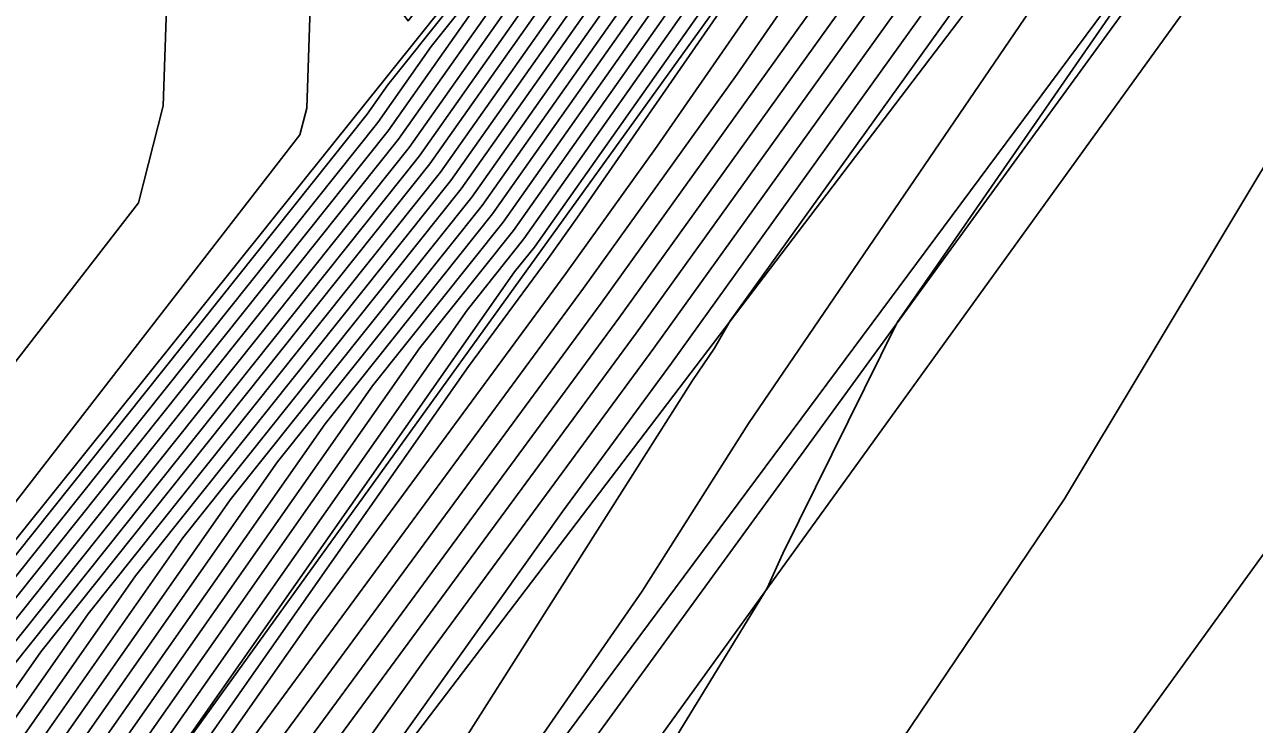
# Model space of a CAD drawing. Extents: x 2188792 to 2191981, y 386090 to 389710.
# Drawn here: x 2189994.74 to 2190030.64, y 387463.64 to 387484.06 of the extents above; entities that cross this region are included whole.
import ezdxf

# ---------------------------------------------------------------- set-up
doc = ezdxf.new("R2010")
doc.units = 0
for name, color, linetype in [('DTM Contours Major', 7, 'Continuous'), ('DTM Contours Minor', 7, 'Continuous'), ('Exist DTM Breakline', 7, 'Continuous'), ('Exist Roads EOP', 7, 'Continuous'), ('Exist Roads EOT', 7, 'Continuous')]:
    doc.layers.add(name, color=color, linetype=linetype)

msp = doc.modelspace()

# ---------------------------------------------------------------- linework, layer by layer
at = {"layer": 'DTM Contours Major'}
for points in [[(2189984.352, 387440.029), (2189988.632, 387446.331), (2189991.161, 387450.388), (2189992.862, 387452.939), (2190007.704, 387474.081), (2190010.026, 387477.237), (2190010.866, 387478.407), (2190020.031, 387491.642), (2190026.918, 387501.402), (2190027.261, 387501.831), (2190027.928, 387502.771), (2190027.942, 387502.789), (2190045.269, 387526.683), (2190045.546, 387527.079), (2190062.971, 387551.105)], [(2189957.921, 387412.608), (2189960.495, 387415.615), (2189963.565, 387419.576), (2189966.033, 387422.473), (2189971.823, 387427.618), (2189973.953, 387429.864), (2189975.86, 387430.935), (2189976.679, 387433.44), (2189978.768, 387435.688), (2189981.855, 387440.257), (2189983.77, 387442.845), (2189986.732, 387447.206), (2189989.796, 387452.121), (2189990.78, 387454.257), (2190003.512, 387472.407), (2190008.404, 387478.538), (2190020.573, 387495.783), (2190026.132, 387502.74), (2190026.608, 387503.41), (2190026.821, 387503.676), (2190039.173, 387520.711), (2190044.314, 387528.031), (2190057.303, 387545.941)], [(2189957.493, 387397.732), (2189959.964, 387401.028), (2189969.853, 387414.121), (2189972.085, 387417.1), (2189976.117, 387420.341), (2189977.065, 387420.694), (2189985.076, 387432.063), (2189985.095, 387433.258), (2189987.112, 387436.647), (2189989.644, 387440.904), (2189993.471, 387446.692), (2189993.574, 387448.499), (2189995.205, 387451.102), (2190002.478, 387461.302), (2190012.599, 387475.058), (2190022.556, 387488.916), (2190029.949, 387499.592), (2190030.371, 387500.182), (2190030.688, 387500.641), (2190041.096, 387515.254), (2190048.167, 387524.986), (2190060.341, 387542.129)], [(2190065.584, 387541.202), (2190052.374, 387521.969), (2190036.892, 387499.429), (2190035.158, 387497.397), (2190034.428, 387496.276), (2190034.315, 387496.082), (2190033.287, 387494.306), (2190030.14, 387489.689), (2190021.316, 387476.946), (2190020.217, 387475.365), (2190016.872, 387468.628), (2190016.421, 387467.617), (2190003.679, 387446.83), (2190000.724, 387442.025), (2189990.894, 387427.571), (2189987.772, 387422.404), (2189976.242, 387405.344), (2189970.251, 387398.185), (2189960.836, 387388.027), (2189958.804, 387385.627)], [(2189955.068, 387412.785), (2189960.286, 387418.879), (2189961.085, 387419.91), (2189965.998, 387425.677), (2189967.889, 387427.358), (2189972.645, 387432.374), (2189973.523, 387432.867), (2189973.901, 387434.022), (2189978.006, 387438.439), (2189979.705, 387440.954), (2189983.189, 387445.661), (2189984.832, 387448.081), (2189986.532, 387450.808), (2189988.83, 387455.794), (2189996.597, 387466.866), (2190006.879, 387479.75), (2190014.228, 387490.164), (2190025.003, 387503.648), (2190025.288, 387504.048), (2190025.699, 387504.563), (2190033.078, 387514.739), (2190043.082, 387528.982), (2190051.636, 387540.776)], [(2189953.618, 387431.202), (2189959.565, 387434.157), (2189961.984, 387436.074), (2189969.442, 387436.668), (2189973.707, 387437.385), (2189977.243, 387441.19), (2189977.555, 387441.65), (2189982.607, 387448.477), (2189982.933, 387448.956), (2189983.269, 387449.495), (2189986.88, 387457.33), (2189989.682, 387461.324), (2190005.354, 387480.961), (2190007.883, 387484.545), (2190023.875, 387504.556), (2190023.967, 387504.687), (2190024.577, 387505.45), (2190026.983, 387508.767), (2190041.85, 387529.933), (2190045.968, 387535.612)]]:
    msp.add_lwpolyline(points, dxfattribs=at)
at = {"layer": 'DTM Contours Minor'}
for points in [[(2189958.048, 387448.514), (2189959.221, 387449.811), (2189963.913, 387454.444), (2189963.96, 387454.544), (2189969.838, 387460.415), (2189970.296, 387460.473), (2189983.751, 387460.392), (2189998.07, 387478.857), (2189998.788, 387481.688), (2189999.56, 387504.257), (2190009.614, 387490.994), (2190022.026, 387506.747), (2190022.471, 387507.313), (2190035.891, 387523.615), (2190040.864, 387530.695), (2190041.434, 387531.48), (2190058.134, 387555.179)], [(2189955.119, 387438.452), (2189959.956, 387442.286), (2189963.705, 387442.584), (2189971.264, 387443.854), (2189972.973, 387445.744), (2189977.203, 387450.649), (2189978.807, 387452.419), (2189984.064, 387453.528), (2189986.1, 387457.945), (2189986.916, 387459.108), (2190004.744, 387481.446), (2190005.345, 387482.298), (2190023.423, 387504.92), (2190023.439, 387504.943), (2190024.129, 387505.805), (2190024.545, 387506.379), (2190041.357, 387530.314), (2190043.701, 387533.546), (2190058.663, 387554.778)], [(2189958.943, 387445.392), (2189960.837, 387445.543), (2189964.656, 387446.184), (2189968.309, 387450.223), (2189970.339, 387452.577), (2189974.036, 387456.657), (2189982.989, 387458.545), (2189985.473, 387458.53), (2190002.78, 387480.847), (2190002.977, 387481.622), (2190003.188, 387487.795), (2190005.938, 387484.167), (2190022.852, 387505.635), (2190023.46, 387506.407), (2190028.397, 387512.404), (2190041.111, 387530.504), (2190042.568, 387532.513), (2190058.398, 387554.979)], [(2189957.342, 387436.305), (2189960.97, 387439.18), (2189966.574, 387439.626), (2189976.709, 387441.329), (2189977.091, 387441.74), (2189977.125, 387441.79), (2189982.491, 387449.04), (2189982.553, 387449.13), (2189982.616, 387449.233), (2189986.49, 387457.637), (2189988.299, 387460.216), (2190005.049, 387481.204), (2190006.614, 387483.421), (2190023.649, 387504.738), (2190023.703, 387504.815), (2190024.353, 387505.628), (2190025.764, 387507.573), (2190041.603, 387530.124), (2190044.835, 387534.579), (2190058.927, 387554.577)], [(2189955.308, 387371.872), (2189966.747, 387385.386), (2189969.936, 387388.826), (2189985.972, 387407.987), (2189987.388, 387410.082), (2189997.235, 387426.377), (2190000.201, 387430.738), (2190011.219, 387448.654), (2190017.983, 387459.688), (2190025.097, 387470.227), (2190031.989, 387481.689), (2190038.237, 387491.023), (2190049.61, 387508.8), (2190053.061, 387513.633), (2190063.181, 387529.704), (2190065.491, 387532.944), (2190080.791, 387553.075)], [(2189955.863, 387403.686), (2189960.537, 387409.923), (2189962.716, 387412.808), (2189967.226, 387418.828), (2189975.374, 387425.378), (2189977.291, 387426.092), (2189980.462, 387430.593), (2189980.5, 387432.909), (2189983.924, 387438.665), (2189984.435, 387439.422), (2189984.468, 387439.466), (2189989.012, 387446.156), (2189990.295, 387448.214), (2189993.358, 387452.805), (2190003.177, 387466.793), (2190010.541, 387476.802), (2190013.204, 387480.508), (2190027.711, 387501.458), (2190027.772, 387501.543), (2190028.391, 387502.438), (2190029.827, 387504.455), (2190046.003, 387526.716), (2190047.848, 387529.313), (2190063.603, 387551)], [(2189956.27, 387402.198), (2189960.394, 387407.699), (2189964.5, 387413.136), (2189968.441, 387418.396), (2189975.56, 387424.119), (2189977.234, 387424.742), (2189981.616, 387430.96), (2189981.649, 387432.997), (2189985.085, 387438.773), (2189989.245, 387445.764), (2189989.392, 387445.981), (2189989.429, 387446.041), (2189993.853, 387452.672), (2189998.65, 387459.506), (2190011.055, 387476.366), (2190015.542, 387482.61), (2190028.271, 387500.992), (2190028.421, 387501.203), (2190028.965, 387501.988), (2190032.644, 387507.154), (2190046.544, 387526.283), (2190050.971, 387532.517), (2190064.1, 387550.59)], [(2189984.235, 387440.592), (2189988.252, 387446.506), (2189992.027, 387452.562), (2189992.367, 387453.072), (2189997.801, 387460.812), (2190009.043, 387476.841), (2190009.625, 387477.569), (2190025.649, 387500.279), (2190027.035, 387502.013), (2190027.664, 387502.899), (2190027.718, 387502.967), (2190044.05, 387525.489), (2190045.3, 387527.269), (2190061.837, 387550.072)], [(2189955.19, 387406.762), (2189959.632, 387412.503), (2189960.621, 387413.657), (2189965.053, 387419.376), (2189966.055, 387420.551), (2189974.184, 387427.774), (2189974.737, 387428.358), (2189977.262, 387429.776), (2189978.346, 387433.091), (2189979.225, 387434.037), (2189983.145, 387439.839), (2189984.119, 387441.155), (2189987.872, 387446.681), (2189991.754, 387452.908), (2189991.95, 387453.335), (2190007.66, 387475.732), (2190009.32, 387477.811), (2190024.38, 387499.155), (2190026.81, 387502.195), (2190027.4, 387503.027), (2190027.494, 387503.144), (2190042.83, 387524.295), (2190045.054, 387527.46), (2190060.704, 387549.039)], [(2190066.588, 387548.537), (2190049.25, 387524.121), (2190046.73, 387520.654), (2190031.837, 387499.742), (2190031.67, 387499.501), (2190031.068, 387498.659), (2190027.232, 387493.119), (2190013.629, 387474.186), (2190010.451, 387469.867), (2190000.703, 387456.196), (2189998.289, 387452.392), (2189996.348, 387449.596), (2189996.21, 387447.174), (2189989.807, 387437.489), (2189988.463, 387435.23), (2189987.393, 387433.432), (2189987.383, 387432.798), (2189976.952, 387417.995), (2189976.488, 387417.822), (2189974.514, 387416.236), (2189973.422, 387414.778), (2189959.678, 387396.581), (2189958.309, 387394.755)], [(2189955.108, 387407.428), (2189959.062, 387412.538), (2189960.579, 387414.31), (2189964.557, 387419.443), (2189966.047, 387421.192), (2189973.397, 387427.722), (2189974.476, 387428.86), (2189976.795, 387430.162), (2189977.791, 387433.208), (2189979.072, 387434.587), (2189982.715, 387439.979), (2189984.003, 387441.719), (2189987.492, 387446.856), (2189991.101, 387452.646), (2189991.56, 387453.643), (2190006.277, 387474.624), (2190009.014, 387478.054), (2190023.111, 387498.031), (2190026.584, 387502.376), (2190027.136, 387503.154), (2190027.269, 387503.321), (2190041.611, 387523.1), (2190044.807, 387527.65), (2190059.57, 387548.006)], [(2190067.418, 387547.671), (2190051.466, 387526.048), (2190049.791, 387523.688), (2190049.547, 387523.353), (2190032.412, 387499.293), (2190032.32, 387499.161), (2190031.628, 387498.193), (2190029.57, 387495.221), (2190015.34, 387475.415), (2190014.879, 387474.621), (2190014.239, 387473.68), (2190005.531, 387459.96), (2189997.647, 387448.599), (2189997.579, 387447.415), (2189989.888, 387435.781), (2189989.138, 387434.522), (2189988.542, 387433.519), (2189988.536, 387433.165), (2189976.896, 387416.646), (2189976.674, 387416.563), (2189975.729, 387415.804), (2189975.206, 387415.106), (2189959.534, 387394.357), (2189958.717, 387393.266)], [(2189958.491, 387412.573), (2189960.537, 387414.962), (2189964.061, 387419.509), (2189966.04, 387421.833), (2189972.61, 387427.67), (2189974.214, 387429.362), (2189976.327, 387430.549), (2189977.235, 387433.324), (2189978.92, 387435.137), (2189982.285, 387440.118), (2189983.887, 387442.282), (2189987.112, 387447.031), (2189990.448, 387452.383), (2189991.17, 387453.95), (2190004.894, 387473.516), (2190008.709, 387478.296), (2190021.842, 387496.907), (2190026.358, 387502.558), (2190026.872, 387503.282), (2190027.045, 387503.499), (2190040.392, 387521.906), (2190044.561, 387527.84), (2190058.437, 387546.974)], [(2190068.248, 387546.805), (2190057.272, 387531.926), (2190051.04, 387522.853), (2190043.736, 387512.22), (2190036.345, 387503.56), (2190032.986, 387498.844), (2190032.97, 387498.82), (2190032.188, 387497.726), (2190031.908, 387497.323), (2190029.977, 387494.635), (2190024.083, 387484.464), (2190015.878, 387472.42), (2190012.773, 387467.529), (2190000.192, 387449.398), (2189999.383, 387448.234), (2189997.616, 387445.64), (2189989.969, 387434.074)], [(2189957.901, 387396.243), (2189959.821, 387398.805), (2189971.637, 387414.449), (2189973.299, 387416.668), (2189976.302, 387419.082), (2189977.009, 387419.345), (2189986.229, 387432.43), (2189986.244, 387433.345), (2189987.787, 387435.939), (2189989.725, 387439.197), (2189994.84, 387446.933), (2189994.978, 387449.349), (2189995.635, 387450.396), (2190006.465, 387465.585), (2190013.114, 387474.622), (2190024.894, 387491.018), (2190030.509, 387499.126), (2190031.021, 387499.841), (2190031.263, 387500.191), (2190043.913, 387517.954), (2190048.709, 387524.553), (2190063.465, 387545.333)], [(2189957.35, 387412.644), (2189960.453, 387416.268), (2189963.069, 387419.643), (2189966.026, 387423.114), (2189971.037, 387427.566), (2189973.691, 387430.366), (2189975.393, 387431.321), (2189976.124, 387433.557), (2189978.615, 387436.238), (2189981.425, 387440.397), (2189983.654, 387443.408), (2189986.352, 387447.381), (2189989.143, 387451.858), (2189990.39, 387454.565), (2190002.129, 387471.299), (2190008.099, 387478.781), (2190019.304, 387494.66), (2190025.906, 387502.921), (2190026.344, 387503.538), (2190026.596, 387503.854), (2190037.954, 387519.517), (2190044.068, 387528.221), (2190056.17, 387544.908)], [(2189956.78, 387412.679), (2189960.412, 387416.92), (2189962.573, 387419.71), (2189966.019, 387423.755), (2189970.25, 387427.514), (2189973.429, 387430.868), (2189974.925, 387431.708), (2189975.568, 387433.673), (2189978.463, 387436.788), (2189980.995, 387440.536), (2189983.538, 387443.971), (2189985.972, 387447.556), (2189988.49, 387451.595), (2189990, 387454.872), (2190000.746, 387470.191), (2190007.794, 387479.023), (2190018.035, 387493.536), (2190025.681, 387503.103), (2190026.08, 387503.665), (2190026.372, 387504.031), (2190036.735, 387518.323), (2190043.821, 387528.411), (2190055.036, 387543.875)], [(2189956.209, 387412.714), (2189960.37, 387417.573), (2189962.077, 387419.776), (2189966.012, 387424.396), (2189969.463, 387427.462), (2189973.168, 387431.37), (2189974.458, 387432.094), (2189975.012, 387433.789), (2189978.31, 387437.338), (2189980.565, 387440.675), (2189983.421, 387444.534), (2189985.592, 387447.731), (2189987.838, 387451.333), (2189989.61, 387455.179), (2189999.363, 387469.082), (2190007.489, 387479.265), (2190016.766, 387492.412), (2190025.455, 387503.285), (2190025.816, 387503.793), (2190026.148, 387504.208), (2190035.516, 387517.128), (2190043.575, 387528.601), (2190053.903, 387542.842)], [(2189955.639, 387412.749), (2189960.328, 387418.226), (2189961.581, 387419.843), (2189966.005, 387425.036), (2189968.676, 387427.41), (2189972.906, 387431.872), (2189973.991, 387432.481), (2189974.457, 387433.906), (2189978.158, 387437.888), (2189980.135, 387440.815), (2189983.305, 387445.098), (2189985.212, 387447.906), (2189987.185, 387451.07), (2189989.22, 387455.486), (2189997.98, 387467.974), (2190007.184, 387479.507), (2190015.497, 387491.288), (2190025.229, 387503.466), (2190025.552, 387503.921), (2190025.923, 387504.386), (2190034.297, 387515.934), (2190043.329, 387528.792), (2190052.769, 387541.809)], [(2189954.498, 387412.82), (2189960.244, 387419.531), (2189960.589, 387419.977), (2189965.991, 387426.318), (2189967.102, 387427.306), (2189972.383, 387432.876), (2189973.056, 387433.254), (2189973.345, 387434.138), (2189977.853, 387438.989), (2189979.275, 387441.093), (2189983.073, 387446.224), (2189984.452, 387448.256), (2189985.88, 387450.545), (2189988.44, 387456.101), (2189995.214, 387465.757), (2190006.574, 387479.992), (2190012.959, 387489.04), (2190024.778, 387503.83), (2190025.024, 387504.176), (2190025.475, 387504.741), (2190031.859, 387513.545), (2190042.836, 387529.172), (2190050.502, 387539.743)], [(2189954.865, 387418.975), (2189959.208, 387421.109), (2189960.948, 387421.931), (2189962.292, 387422.624), (2189965.984, 387426.959), (2189966.316, 387427.254), (2189972.121, 387433.378), (2189972.589, 387433.64), (2189972.79, 387434.255), (2189977.701, 387439.539), (2189978.845, 387441.233), (2189982.956, 387446.787), (2189984.072, 387448.431), (2189985.227, 387450.283), (2189988.05, 387456.408), (2189993.831, 387464.649), (2190006.269, 387480.234), (2190011.69, 387487.917), (2190024.552, 387504.011), (2190024.76, 387504.304), (2190025.25, 387504.918), (2190030.64, 387512.351), (2190042.589, 387529.363), (2190049.369, 387538.711)], [(2189957.086, 387399.221), (2189960.107, 387403.252), (2189968.069, 387413.793), (2189970.87, 387417.532), (2189975.931, 387421.6), (2189977.121, 387422.044), (2189983.922, 387431.695), (2189983.946, 387433.171), (2189986.436, 387437.356), (2189989.563, 387442.612), (2189992.101, 387446.451), (2189992.17, 387447.65), (2189994.776, 387451.808), (2189998.492, 387457.02), (2190012.085, 387475.494), (2190020.218, 387486.814), (2190029.39, 387500.059), (2190029.721, 387500.522), (2190030.114, 387501.09), (2190038.279, 387512.554), (2190047.626, 387525.418), (2190057.218, 387538.925)], [(2189955.245, 387425.507), (2189964.012, 387429.863), (2189967.704, 387429.496), (2189971.86, 387433.88), (2189972.122, 387434.027), (2189972.234, 387434.371), (2189977.548, 387440.089), (2189978.415, 387441.372), (2189982.84, 387447.35), (2189983.693, 387448.606), (2189984.574, 387450.02), (2189987.66, 387456.716), (2189992.448, 387463.541), (2190005.964, 387480.477), (2190010.421, 387486.793), (2190024.326, 387504.193), (2190024.496, 387504.432), (2190025.026, 387505.096), (2190029.421, 387511.156), (2190042.343, 387529.553), (2190048.235, 387537.678)], [(2189954.431, 387428.355), (2189961.788, 387432.01), (2189962.998, 387432.969), (2189969.913, 387433.519), (2189970.706, 387433.44), (2189971.598, 387434.382), (2189971.654, 387434.413), (2189971.678, 387434.487), (2189977.396, 387440.64), (2189977.985, 387441.511), (2189982.724, 387447.913), (2189983.313, 387448.781), (2189983.922, 387449.758), (2189987.27, 387457.023), (2189991.065, 387462.433), (2190005.659, 387480.719), (2190009.152, 387485.669), (2190024.1, 387504.375), (2190024.231, 387504.559), (2190024.802, 387505.273), (2190028.202, 387509.962), (2190042.096, 387529.743), (2190047.102, 387536.645)], [(2189956.678, 387400.709), (2189960.251, 387405.476), (2189966.285, 387413.464), (2189969.655, 387417.964), (2189975.746, 387422.859), (2189977.178, 387423.393), (2189982.769, 387431.328), (2189982.798, 387433.084), (2189985.761, 387438.064), (2189989.482, 387444.319), (2189990.732, 387446.21), (2189990.766, 387446.8), (2189994.346, 387452.513), (2189994.505, 387452.737), (2190011.57, 387475.93), (2190017.88, 387484.712), (2190028.83, 387500.525), (2190029.071, 387500.862), (2190029.54, 387501.539), (2190035.462, 387509.854), (2190047.085, 387525.851), (2190054.095, 387535.721)]]:
    msp.add_lwpolyline(points, dxfattribs=at)
at = {"layer": 'Exist DTM Breakline'}
for points in [[(2189985.78, 387458.197), (2190024.035, 387505.879), (2190058.15, 387556.911), (2190090.329, 387601.585), (2190123.453, 387645.538), (2190155.634, 387692.318), (2190180.541, 387728.105)], [(2189992.243, 387453.105), (2190028.023, 387502.725), (2190063.31, 387551.461), (2190096.85, 387598.566), (2190127.537, 387642.384), (2190160.72, 387688.44), (2190186.991, 387724.396)], [(2189995.924, 387449.921), (2190033.109, 387498.748), (2190066.603, 387548.559), (2190100.696, 387595.155), (2190131.134, 387639.583), (2190163.791, 387685.951), (2190192.781, 387722.608)], [(2189998.889, 387447.645), (2190035.636, 387497.082), (2190069.466, 387545.534), (2190104.367, 387592.678), (2190135.108, 387636.538), (2190168.392, 387682.449), (2190194.386, 387718.656)]]:
    msp.add_lwpolyline(points, dxfattribs=at)
at = {"layer": 'Exist Roads EOP'}
msp.add_lwpolyline([(2190313.986, 387884.141), (2190285.547, 387843.636), (2190254.588, 387800.045), (2190225.155, 387759.32), (2190194.829, 387717.425), (2190164.291, 387675.101), (2190137.229, 387637.301), (2190105.098, 387592.774), (2190071.411, 387546.221), (2190039.296, 387501.568), (2190007.542, 387457.958), (2189976.844, 387415.407), (2189936.359, 387359.145), (2189907.138, 387318.716), (2189868.636, 387265.243), (2189836.428, 387220.463), (2189805.695, 387177.815), (2189775.592, 387135.957), (2189745.498, 387094.055), (2189715.496, 387052.249), (2189683.869, 387008.07), (2189653.218, 386965.867), (2189623.729, 386924.667)], dxfattribs=at)
at = {"layer": 'Exist Roads EOT'}
for points in [[(2189910.407, 387320.236), (2189942.075, 387364.22), (2189970.438, 387403.768), (2190000.916, 387446.161), (2190032.053, 387489.248), (2190063.107, 387532.142), (2190093.978, 387574.79), (2190125.104, 387617.946), (2190155.102, 387659.638), (2190185.949, 387702.484), (2190216.886, 387745.11), (2190247.602, 387787.3), (2190276.876, 387828.015), (2190303.928, 387865.67), (2190323.039, 387892.195)], [(2190174.375, 387667.889), (2190147.471, 387630.495), (2190115.247, 387585.778), (2190081.202, 387538.232), (2190049.502, 387494.256), (2190017.538, 387450.182), (2189987.334, 387408.357), (2189946.666, 387352.019), (2189917.402, 387311.129), (2189878.955, 387257.772), (2189846.565, 387212.819), (2189815.837, 387170.306), (2189785.374, 387128.351), (2189755.717, 387086.921), (2189724.953, 387044.041), (2189693.727, 387000.805), (2189663.933, 386959.217), (2189633.425, 386917.196)]]:
    msp.add_lwpolyline(points, dxfattribs=at)

doc.saveas('drawing.dxf')
